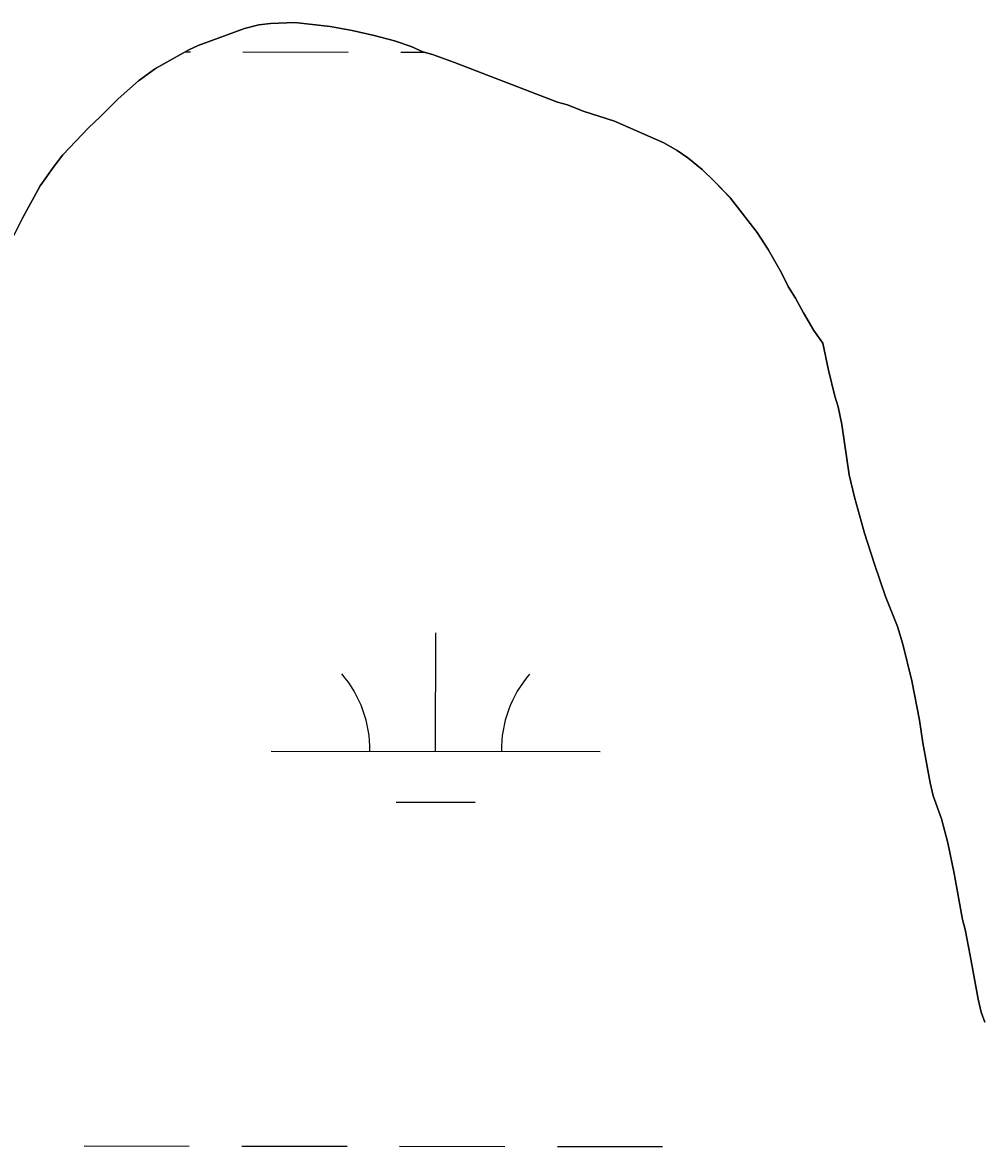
# Model space of a CAD drawing. Extents: x 3148686 to 3186545, y 916144 to 941516.
# Drawn here: x 3167155.6 to 3167447.7, y 937918.9 to 938260.7 of the extents above; entities that cross this region are included whole.
import ezdxf

# ---------------------------------------------------------------- set-up
doc = ezdxf.new("R2010")
doc.units = 0
for name, color, linetype in [('V-SITE-VEGE', 7, 'Continuous'), ('V-TOPO-SHOR', 7, 'Continuous'), ('V-WETL-SWMP', 7, 'Continuous')]:
    doc.layers.add(name, color=color, linetype=linetype)

msp = doc.modelspace()

# ---------------------------------------------------------------- linework, layer by layer
at = {"layer": 'V-SITE-VEGE'}
for p, q in [((3167227.48, 938259.93), (3167223.18, 938258.78)), ((3167231.07, 938260.35), (3167227.48, 938259.93)), ((3167238.44, 938260.65), (3167231.07, 938260.35)), ((3167249.26, 938259.4), (3167238.44, 938260.65)), ((3167255.93, 938258.24), (3167249.26, 938259.4)), ((3167223.18, 938258.78), (3167209.06, 938253.69)), ((3167262.62, 938256.74), (3167255.93, 938258.24)), ((3167268.76, 938255.04), (3167262.62, 938256.74)), ((3167206.2, 938252.38), (3167196.04, 938246.63)), ((3167209.06, 938253.69), (3167206.2, 938252.38)), ((3167273.83, 938253.33), (3167268.76, 938255.04)), ((3167277.45, 938251.77), (3167273.83, 938253.33)), ((3167280.34, 938250.92), (3167277.45, 938251.77)), ((3167287.04, 938248.51), (3167280.34, 938250.92)), ((3167196.04, 938246.63), (3167190.89, 938242.95)), ((3167318.36, 938236.44), (3167287.04, 938248.51)), ((3167190.89, 938242.95), (3167184.68, 938237.45)), ((3167184.68, 938237.45), (3167179.2, 938231.96)), ((3167321.43, 938235.6), (3167318.36, 938236.44)), ((3167326.14, 938233.7), (3167321.43, 938235.6)), ((3167179.2, 938231.96), (3167175.65, 938228.66)), ((3167335.73, 938230.62), (3167326.14, 938233.7)), ((3167175.65, 938228.66), (3167167.88, 938220.44)), ((3167350.77, 938224.03), (3167335.73, 938230.62)), ((3167354.77, 938221.76), (3167350.77, 938224.03)), ((3167358.04, 938219.48), (3167354.77, 938221.76)), ((3167167.88, 938220.44), (3167165.24, 938216.98)), ((3167362.42, 938215.95), (3167358.04, 938219.48)), ((3167165.24, 938216.98), (3167161.02, 938210.97)), ((3167366.08, 938212.42), (3167362.42, 938215.95)), ((3167371.02, 938207.29), (3167366.08, 938212.42)), ((3167161.02, 938210.97), (3167155.61, 938201.16)), ((3167379.11, 938196.8), (3167371.02, 938207.29)), ((3167382.43, 938191.64), (3167379.11, 938196.8)), ((3167386.51, 938184.52), (3167382.43, 938191.64)), ((3167388.56, 938180.41), (3167386.51, 938184.52)), ((3167390.78, 938176.85), (3167388.56, 938180.41)), ((3167393.19, 938172.39), (3167390.78, 938176.85)), ((3167396.34, 938167.05), (3167393.19, 938172.39)), ((3167399.1, 938163.14), (3167396.34, 938167.05)), ((3167400.86, 938154.89), (3167399.1, 938163.14)), ((3167402.79, 938147.01), (3167400.86, 938154.89)), ((3167403.74, 938143.79), (3167402.79, 938147.01)), ((3167404.91, 938138.41), (3167403.74, 938143.79)), ((3167407.15, 938123.16), (3167404.91, 938138.41)), ((3167408.7, 938116.35), (3167407.15, 938123.16)), ((3167411.76, 938105.42), (3167408.7, 938116.35)), ((3167414.8, 938095.94), (3167411.76, 938105.42)), ((3167418.2, 938086.1), (3167414.8, 938095.94)), ((3167421.77, 938076.99), (3167418.2, 938086.1)), ((3167423.48, 938071.62), (3167421.77, 938076.99)), ((3167426.18, 938060.51), (3167423.48, 938071.62)), ((3167428.54, 938048.5), (3167426.18, 938060.51)), ((3167429.56, 938041.68), (3167428.54, 938048.5)), ((3167431.74, 938029.48), (3167429.56, 938041.68)), ((3167432.71, 938025.54), (3167431.74, 938029.48)), ((3167435.16, 938018.57), (3167432.71, 938025.54)), ((3167437.08, 938011.22), (3167435.16, 938018.57)), ((3167439.04, 938001.9), (3167437.08, 938011.22)), ((3167441.61, 937987.91), (3167439.04, 938001.9)), ((3167442.38, 937984.87), (3167441.61, 937987.91)), ((3167443.95, 937976.98), (3167442.38, 937984.87)), ((3167446.33, 937963.71), (3167443.95, 937976.98)), ((3167447.3, 937959.76), (3167446.33, 937963.71)), ((3167448.43, 937956.72), (3167447.3, 937959.76))]:
    msp.add_line(p, q, dxfattribs=at)
at = {"layer": 'V-TOPO-SHOR'}
msp.add_lwpolyline([(3167153, 938195.9), (3167155.61, 938201.16), (3167161.02, 938210.97), (3167165.24, 938216.97), (3167167.88, 938220.44), (3167175.65, 938228.66), (3167179.2, 938231.96), (3167184.68, 938237.45), (3167190.89, 938242.95), (3167196.04, 938246.63), (3167206.2, 938252.38), (3167209.06, 938253.69), (3167223.18, 938258.78), (3167227.48, 938259.93), (3167231.07, 938260.35), (3167238.44, 938260.65), (3167249.26, 938259.4), (3167255.93, 938258.25), (3167262.61, 938256.74), (3167268.76, 938255.04), (3167273.83, 938253.33), (3167277.45, 938251.77), (3167280.34, 938250.92), (3167287.04, 938248.51), (3167318.36, 938236.44), (3167321.43, 938235.6), (3167326.14, 938233.7), (3167335.73, 938230.62), (3167350.77, 938224.03), (3167354.77, 938221.76), (3167358.04, 938219.48), (3167362.42, 938215.95), (3167366.08, 938212.42), (3167371.02, 938207.28), (3167379.11, 938196.8), (3167382.44, 938191.64), (3167386.51, 938184.52), (3167388.56, 938180.41), (3167390.78, 938176.85), (3167393.19, 938172.39), (3167396.34, 938167.05), (3167399.1, 938163.14), (3167400.86, 938154.89), (3167402.79, 938147.01), (3167403.74, 938143.79), (3167404.91, 938138.41), (3167407.15, 938123.16), (3167408.7, 938116.35), (3167411.76, 938105.42), (3167414.8, 938095.94), (3167418.2, 938086.1), (3167421.77, 938076.99), (3167423.48, 938071.62), (3167426.18, 938060.51), (3167428.54, 938048.5), (3167429.56, 938041.68), (3167431.74, 938029.48), (3167432.71, 938025.54), (3167435.16, 938018.57), (3167437.08, 938011.22), (3167439.04, 938001.9), (3167441.61, 937987.91), (3167442.38, 937984.87), (3167443.95, 937976.98), (3167446.33, 937963.71), (3167447.3, 937959.76), (3167448.43, 937956.72)], dxfattribs=at)
at = {"layer": 'V-WETL-SWMP'}
for p, q in [((3167227.48, 938259.93), (3167223.18, 938258.78)), ((3167227.48, 938259.93), (3167223.18, 938258.78)), ((3167231.07, 938260.35), (3167227.48, 938259.93)), ((3167231.07, 938260.35), (3167227.48, 938259.93)), ((3167238.44, 938260.65), (3167231.07, 938260.35)), ((3167238.44, 938260.65), (3167231.07, 938260.35)), ((3167249.26, 938259.4), (3167238.44, 938260.65)), ((3167249.26, 938259.4), (3167238.44, 938260.65)), ((3167255.93, 938258.25), (3167249.26, 938259.4)), ((3167255.93, 938258.25), (3167249.26, 938259.4)), ((3167223.18, 938258.78), (3167209.06, 938253.69)), ((3167223.18, 938258.78), (3167209.06, 938253.69)), ((3167262.62, 938256.74), (3167255.93, 938258.25)), ((3167262.62, 938256.74), (3167255.93, 938258.25)), ((3167268.76, 938255.04), (3167262.62, 938256.74)), ((3167268.76, 938255.04), (3167262.62, 938256.74)), ((3167206.2, 938252.38), (3167196.04, 938246.63)), ((3167206.2, 938252.38), (3167196.04, 938246.63)), ((3167209.06, 938253.69), (3167206.2, 938252.38)), ((3167209.06, 938253.69), (3167206.2, 938252.38)), ((3167273.83, 938253.33), (3167268.76, 938255.04)), ((3167273.83, 938253.33), (3167268.76, 938255.04)), ((3167277.45, 938251.77), (3167273.83, 938253.33)), ((3167277.45, 938251.77), (3167273.83, 938253.33)), ((3167205.03, 938251.72), (3167206.69, 938251.72)), ((3167222.69, 938251.7), (3167254.69, 938251.66)), ((3167270.69, 938251.65), (3167277.89, 938251.64)), ((3167280.34, 938250.92), (3167277.45, 938251.77)), ((3167280.34, 938250.92), (3167277.45, 938251.77)), ((3167287.04, 938248.51), (3167280.34, 938250.92)), ((3167287.04, 938248.51), (3167280.34, 938250.92)), ((3167196.04, 938246.63), (3167190.89, 938242.95)), ((3167196.04, 938246.63), (3167190.89, 938242.95)), ((3167318.36, 938236.45), (3167287.04, 938248.51)), ((3167318.36, 938236.45), (3167287.04, 938248.51)), ((3167190.89, 938242.95), (3167184.68, 938237.45)), ((3167190.89, 938242.95), (3167184.68, 938237.45)), ((3167184.68, 938237.45), (3167179.2, 938231.96)), ((3167184.68, 938237.45), (3167179.2, 938231.96)), ((3167321.43, 938235.6), (3167318.36, 938236.45)), ((3167321.43, 938235.6), (3167318.36, 938236.45)), ((3167326.14, 938233.7), (3167321.43, 938235.6)), ((3167326.14, 938233.7), (3167321.43, 938235.6)), ((3167179.2, 938231.96), (3167175.66, 938228.66)), ((3167179.2, 938231.96), (3167175.66, 938228.66)), ((3167335.73, 938230.62), (3167326.14, 938233.7)), ((3167335.73, 938230.62), (3167326.14, 938233.7)), ((3167175.66, 938228.66), (3167167.88, 938220.44)), ((3167175.66, 938228.66), (3167167.88, 938220.44)), ((3167350.77, 938224.03), (3167335.73, 938230.62)), ((3167350.77, 938224.03), (3167335.73, 938230.62)), ((3167354.77, 938221.76), (3167350.77, 938224.03)), ((3167354.77, 938221.76), (3167350.77, 938224.03)), ((3167358.04, 938219.48), (3167354.77, 938221.76)), ((3167358.04, 938219.48), (3167354.77, 938221.76)), ((3167167.88, 938220.44), (3167165.24, 938216.97)), ((3167167.88, 938220.44), (3167165.24, 938216.97)), ((3167362.42, 938215.95), (3167358.04, 938219.48)), ((3167362.42, 938215.95), (3167358.04, 938219.48)), ((3167165.24, 938216.97), (3167161.02, 938210.97)), ((3167165.24, 938216.97), (3167161.02, 938210.97)), ((3167366.08, 938212.42), (3167362.42, 938215.95)), ((3167366.08, 938212.42), (3167362.42, 938215.95)), ((3167371.02, 938207.28), (3167366.08, 938212.42)), ((3167371.02, 938207.28), (3167366.08, 938212.42)), ((3167161.02, 938210.97), (3167155.61, 938201.16)), ((3167161.02, 938210.97), (3167155.61, 938201.16)), ((3167379.11, 938196.8), (3167371.02, 938207.28)), ((3167379.11, 938196.8), (3167371.02, 938207.28)), ((3167155.61, 938201.16), (3167153, 938195.9)), ((3167155.61, 938201.16), (3167153, 938195.9)), ((3167382.43, 938191.64), (3167379.11, 938196.8)), ((3167382.43, 938191.64), (3167379.11, 938196.8)), ((3167386.51, 938184.52), (3167382.43, 938191.64)), ((3167386.51, 938184.52), (3167382.43, 938191.64)), ((3167388.56, 938180.41), (3167386.51, 938184.52)), ((3167388.56, 938180.41), (3167386.51, 938184.52)), ((3167390.78, 938176.85), (3167388.56, 938180.41)), ((3167390.78, 938176.85), (3167388.56, 938180.41)), ((3167393.19, 938172.39), (3167390.78, 938176.85)), ((3167393.19, 938172.39), (3167390.78, 938176.85)), ((3167396.34, 938167.05), (3167393.19, 938172.39)), ((3167396.34, 938167.05), (3167393.19, 938172.39)), ((3167399.1, 938163.14), (3167396.34, 938167.05)), ((3167399.1, 938163.14), (3167396.34, 938167.05)), ((3167400.86, 938154.89), (3167399.1, 938163.14)), ((3167400.86, 938154.89), (3167399.1, 938163.14)), ((3167402.79, 938147.01), (3167400.86, 938154.89)), ((3167402.79, 938147.01), (3167400.86, 938154.89)), ((3167403.74, 938143.79), (3167402.79, 938147.01)), ((3167403.74, 938143.79), (3167402.79, 938147.01)), ((3167404.91, 938138.41), (3167403.74, 938143.79)), ((3167404.91, 938138.41), (3167403.74, 938143.79)), ((3167407.15, 938123.16), (3167404.91, 938138.41)), ((3167407.15, 938123.16), (3167404.91, 938138.41)), ((3167408.7, 938116.35), (3167407.15, 938123.16)), ((3167408.7, 938116.35), (3167407.15, 938123.16)), ((3167411.76, 938105.42), (3167408.7, 938116.35)), ((3167411.76, 938105.42), (3167408.7, 938116.35)), ((3167414.8, 938095.94), (3167411.76, 938105.42)), ((3167414.8, 938095.94), (3167411.76, 938105.42)), ((3167418.2, 938086.1), (3167414.8, 938095.94)), ((3167418.2, 938086.1), (3167414.8, 938095.94)), ((3167421.77, 938076.99), (3167418.2, 938086.1)), ((3167421.77, 938076.99), (3167418.2, 938086.1)), ((3167281.31, 938039.03), (3167281.34, 938075.03)), ((3167423.48, 938071.62), (3167421.77, 938076.99)), ((3167423.48, 938071.62), (3167421.77, 938076.99)), ((3167426.18, 938060.51), (3167423.48, 938071.62)), ((3167426.18, 938060.51), (3167423.48, 938071.62)), ((3167428.54, 938048.5), (3167426.18, 938060.51)), ((3167428.54, 938048.5), (3167426.18, 938060.51)), ((3167429.56, 938041.68), (3167428.54, 938048.5)), ((3167429.56, 938041.68), (3167428.54, 938048.5)), ((3167431.74, 938029.48), (3167429.56, 938041.68)), ((3167431.74, 938029.48), (3167429.56, 938041.68)), ((3167231.31, 938039.09), (3167331.31, 938038.98)), ((3167432.7, 938025.54), (3167431.74, 938029.48)), ((3167432.7, 938025.54), (3167431.74, 938029.48)), ((3167269.29, 938023.61), (3167293.29, 938023.59)), ((3167435.16, 938018.57), (3167432.7, 938025.54)), ((3167435.16, 938018.57), (3167432.7, 938025.54)), ((3167437.08, 938011.22), (3167435.16, 938018.57)), ((3167437.08, 938011.22), (3167435.16, 938018.57)), ((3167439.04, 938001.9), (3167437.08, 938011.22)), ((3167439.04, 938001.9), (3167437.08, 938011.22)), ((3167441.61, 937987.91), (3167439.04, 938001.9)), ((3167441.61, 937987.91), (3167439.04, 938001.9)), ((3167442.38, 937984.87), (3167441.61, 937987.91)), ((3167442.38, 937984.87), (3167441.61, 937987.91)), ((3167443.95, 937976.98), (3167442.38, 937984.87)), ((3167443.95, 937976.98), (3167442.38, 937984.87)), ((3167446.33, 937963.71), (3167443.95, 937976.98)), ((3167446.33, 937963.71), (3167443.95, 937976.98)), ((3167447.3, 937959.76), (3167446.33, 937963.71)), ((3167447.3, 937959.76), (3167446.33, 937963.71)), ((3167448.43, 937956.73), (3167447.3, 937959.76)), ((3167448.43, 937956.73), (3167447.3, 937959.76)), ((3167174.34, 937919.07), (3167206.34, 937919.04)), ((3167222.34, 937919.02), (3167254.34, 937918.99)), ((3167270.34, 937918.97), (3167302.34, 937918.94)), ((3167318.34, 937918.92), (3167350.34, 937918.89))]:
    msp.add_line(p, q, dxfattribs=at)
for centre, start, end in [((3167226.06, 938039.57), 359.1678, 40.7115), ((3167336.55, 938039.45), 139.1678, 180.7115)]:
    msp.add_arc(centre, 35.25, start, end, dxfattribs=at)

doc.saveas('drawing.dxf')
